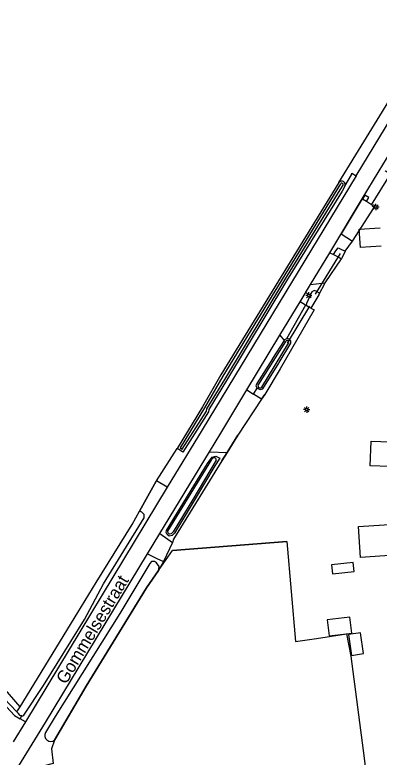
# Model space of a CAD drawing. Extents: x 136000 to 141014, y 402000 to 403500.
# Drawn here: x 140519.7 to 140592.7, y 403073.4 to 403221.9 of the extents above; entities that cross this region are included whole.
import ezdxf

# ---------------------------------------------------------------- set-up
doc = ezdxf.new("R2010")
doc.units = 0
for name, color, linetype in [('gg-afsc-erfafscheiding', 7, 'Continuous'), ('gg-afsc-hekwerk', 7, 'Continuous'), ('gg-anno-openbare ruimte label', 7, 'Continuous'), ('gg-bbg-bijgebouw', 7, 'Continuous'), ('gg-bbg-gedigitaliseerde bijgebouw', 7, 'Continuous'), ('gg-bbg-luifel en loopbrug', 7, 'Continuous'), ('gg-bbg-overig bouwwerk', 7, 'Continuous'), ('gg-knt-verharding', 7, 'Continuous'), ('gg-knt-verharding nz', 7, 'Continuous'), ('gg-kntw-bovenkant insteek waterloop', 7, 'Continuous'), ('gg-kntw-waterlijn', 7, 'Continuous'), ('gg-kwrk-duiker nz buis', 7, 'Continuous'), ('gt-grn-groengrens', 7, 'Continuous'), ('gt-grn-groengrens NZ', 7, 'Continuous'), ('gt-grn-vlakafsluiter', 7, 'Continuous'), ('gt-symb-lichtmast', 7, 'Continuous')]:
    doc.layers.add(name, color=color, linetype=linetype)

# ---------------------------------------------------------------- blocks, each defined once
blk = doc.blocks.new('gt0-LMAST')
at = {"layer": 'gt-symb-lichtmast'}
for p, q in [((-0.18, 0.17), (-0.45, 0.44)), ((0, 0.25), (0, 0.62)), ((0.17, 0.17), (0.44, 0.44)), ((-0.25, 0), (-0.63, 0)), ((-0.18, -0.18), (-0.45, -0.45)), ((0, -0.25), (0, -0.63)), ((0.44, -0.45), (0.17, -0.18)), ((0.25, 0), (0.62, 0))]:
    blk.add_line(p, q, dxfattribs=at)
blk.add_circle((0, 0), 0.25, dxfattribs=at)

msp = doc.modelspace()

# ---------------------------------------------------------------- linework, layer by layer
at = {"layer": 'gg-afsc-erfafscheiding'}
msp.add_line((140549.46, 403112.51), (140548.48, 403110.68), dxfattribs=at)
for points in [[(140562.23, 403134.34), (140561.19, 403132.67), (140551.48, 403116.96), (140551.29, 403116.3)], [(140548.48, 403110.68), (140551.3, 403114.72), (140574.2, 403116.49), (140575.91, 403096.53), (140580.1, 403097.09), (140586.14, 403098.02), (140587.03, 403093.56), (140589.65, 403073.18), (140589.96, 403070.88), (140590.73, 403065.15), (140590.48, 403065.12), (140525.47, 403056.29), (140535.3, 403039.43), (140541.26, 403029.73), (140543.52, 403029.99)], [(140527.65, 403076.77), (140527.06, 403075.06), (140527.35, 403072.14), (140523.49, 403071.12), (140522.04, 403067.66), (140520.02, 403065.58)]]:
    msp.add_lwpolyline(points, dxfattribs=at)
at = {"layer": 'gg-afsc-hekwerk'}
for p, q in [((140569.08, 403144.96), (140569.76, 403145.89)), ((140562.23, 403134.34), (140564.37, 403137.8)), ((140561.19, 403132.67), (140562.23, 403134.34)), ((140544.68, 403122.6), (140548.03, 403128.6)), ((140574.2, 403116.49), (140551.3, 403114.72)), ((140548.48, 403110.68), (140551.3, 403114.72))]:
    msp.add_line(p, q, dxfattribs=at)
for points in [[(140520.76, 403083.41), (140532.32, 403102.29), (140536.02, 403108.3), (140543.19, 403119.92), (140544.68, 403122.6)], [(140574.2, 403116.49), (140575.91, 403096.53), (140580.1, 403097.09)], [(140527.65, 403076.77), (140533.96, 403087.58), (140546.08, 403107.24), (140548.48, 403110.68)]]:
    msp.add_lwpolyline(points, dxfattribs=at)
at = {"layer": 'gg-bbg-bijgebouw'}
msp.add_lwpolyline([(140602.83, 403136.16), (140602.66, 403131.26), (140590.89, 403131.67), (140591.06, 403136.56), (140602.83, 403136.16)], dxfattribs=at)
at = {"layer": 'gg-bbg-gedigitaliseerde bijgebouw'}
msp.add_lwpolyline([(140588.54, 403119.48), (140605, 403120.6), (140605.42, 403114.42), (140588.96, 403113.3), (140588.54, 403119.48)], dxfattribs=at)
at = {"layer": 'gg-bbg-luifel en loopbrug'}
for points in [[(140593.1, 403175.59), (140588.91, 403175.3), (140588.66, 403178.99), (140592.85, 403179.28)], [(140587.2, 403098.17), (140586.83, 403101.35), (140582.26, 403100.83), (140582.63, 403097.65), (140587.2, 403098.17)]]:
    msp.add_lwpolyline(points, dxfattribs=at)
at = {"layer": 'gg-bbg-overig bouwwerk'}
for points in [[(140587.65, 403110.5), (140587.45, 403112.32), (140583.15, 403111.85), (140583.35, 403110.03), (140587.65, 403110.5)], [(140588.94, 403098.26), (140586.56, 403097.92), (140587.16, 403093.74), (140589.54, 403094.09), (140588.94, 403098.26)]]:
    msp.add_lwpolyline(points, dxfattribs=at)
at = {"layer": 'gg-knt-verharding'}
for p, q in [((140588.05, 403189.66), (140607.6, 403221.85)), ((140589.28, 403185.02), (140592.67, 403190.62)), ((140582.76, 403174.26), (140589.28, 403185.02)), ((140589.35, 403184.98), (140589.28, 403185.02)), ((140590.12, 403184.5), (140589.35, 403184.98)), ((140591.15, 403183.87), (140590.12, 403184.5)), ((140578.93, 403167.93), (140582.76, 403174.26)), ((140582.76, 403174.26), (140583.5, 403173.89)), ((140583.5, 403173.89), (140584.43, 403173.42)), ((140584.43, 403173.42), (140585.12, 403173.06)), ((140578.93, 403167.93), (140581.2, 403168.19)), ((140581.2, 403168.19), (140581.88, 403168.26)), ((140576.83, 403164.46), (140578.93, 403167.93)), ((140572.79, 403157.79), (140576.83, 403164.46)), ((140566.16, 403146.83), (140572.79, 403157.79)), ((140566.16, 403146.83), (140567.5, 403145.97)), ((140569.08, 403144.96), (140567.5, 403145.97)), ((140548.77, 403118.11), (140558.66, 403134.45)), ((140558.66, 403134.45), (140562.23, 403134.34)), ((140550.24, 403127.36), (140521.87, 403080.43)), ((140551.29, 403116.3), (140549.46, 403112.51)), ((140521.87, 403080.43), (140520.76, 403081.06))]:
    msp.add_line(p, q, dxfattribs=at)
for points in [[(140592.67, 403190.62), (140594.16, 403193.08), (140610.43, 403219.64)], [(140591.15, 403183.87), (140594.91, 403189.96), (140593.94, 403190.59), (140594.04, 403190.74)], [(140588.05, 403189.66), (140557.19, 403138.86), (140550.24, 403127.36)], [(140589.28, 403185.02), (140585.05, 403178.03), (140587.3, 403176.57)], [(140590.12, 403184.5), (140590.6, 403185.33), (140589.83, 403185.77), (140589.35, 403184.98)], [(140587.3, 403176.57), (140591.66, 403183.3), (140591.32, 403183.56), (140591.4, 403183.71), (140591.15, 403183.87)], [(140569.08, 403144.96), (140564.37, 403137.8), (140562.23, 403134.34)], [(140548.77, 403118.11), (140550.35, 403116.97), (140551.29, 403116.3)], [(140518.35, 403068.15), (140525.87, 403080.29), (140546.29, 403114.02)], [(140546.29, 403114.02), (140548.14, 403113.14), (140549.46, 403112.51)], [(140518.01, 403083.47), (140519.65, 403081.7), (140520.76, 403081.06)]]:
    msp.add_lwpolyline(points, dxfattribs=at)
at = {"layer": 'gg-knt-verharding nz'}
for p, q in [((140546.29, 403114.02), (140548.77, 403118.11)), ((140521.87, 403080.43), (140519.39, 403076.46))]:
    msp.add_line(p, q, dxfattribs=at)
msp.add_lwpolyline([(140558.66, 403134.45), (140560.93, 403138.19), (140566.16, 403146.83)], dxfattribs=at)
at = {"layer": 'gg-kntw-bovenkant insteek waterloop'}
for p, q in [((140585.83, 403174.57), (140585.12, 403173.06)), ((140580.6, 403165.85), (140578.96, 403163.17)), ((140578.6, 403163.39), (140578.02, 403163.73)), ((140578.96, 403163.17), (140578.6, 403163.39))]:
    msp.add_line(p, q, dxfattribs=at)
for points in [[(140584.62, 403188.3), (140560.99, 403149.82), (140557.32, 403143.48), (140552.24, 403135.11)], [(140585.81, 403187.59), (140585.25, 403186.61), (140574.14, 403168.64), (140562.09, 403148.7), (140558.53, 403142.93), (140558.46, 403142.45), (140553.37, 403134.37), (140552.88, 403134.7), (140552.24, 403135.11)], [(140520.76, 403083.41), (140507.4, 403098.75), (140491.59, 403111.53), (140405.73, 403180.77)], [(140520.13, 403082.41), (140501.91, 403101.48), (140486.88, 403113.06), (140453.41, 403139.94), (140415.47, 403169.55), (140403.74, 403178.86)], [(140583.5, 403173.89), (140584.02, 403174.68), (140584.47, 403175.23), (140584.86, 403175.07), (140585.83, 403174.57)], [(140580.17, 403166.51), (140579.74, 403166.71), (140579.19, 403166.43), (140578.12, 403164.1), (140578.02, 403163.73)], [(140580.17, 403166.51), (140580.67, 403166.27), (140580.6, 403165.85)], [(140573.64, 403156.71), (140571.29, 403153.09), (140571.28, 403153.07), (140568.18, 403148.13), (140567.97, 403147.63), (140568.21, 403147.21)], [(140568.21, 403147.21), (140568.87, 403146.92), (140569.39, 403147.07), (140572.59, 403152.2), (140572.64, 403152.29), (140574.96, 403156.15)], [(140559.23, 403133.41), (140559.93, 403133.57), (140560.79, 403133.19), (140559.73, 403131.62), (140555.64, 403124.71), (140551.66, 403118.21), (140551.19, 403117.73), (140550.6, 403117.61), (140550.24, 403117.92), (140549.98, 403118.32), (140550.05, 403118.68), (140558.31, 403132.14), (140559.23, 403133.41)], [(140520.76, 403083.41), (140532.32, 403102.29), (140536.02, 403108.3), (140543.19, 403119.92), (140544.68, 403122.6)], [(140521.11, 403081.66), (140521.3, 403081.67), (140521.51, 403081.8), (140525.45, 403087.69), (140533.67, 403100.93), (140537.46, 403108.05), (140545.61, 403121.25), (140545.62, 403121.89), (140545.14, 403122.41), (140544.68, 403122.6)], [(140548.48, 403110.68), (140548.59, 403111.53), (140548.08, 403112.23), (140547.66, 403112.52), (140547.05, 403112.49), (140546.71, 403112.13), (140540.71, 403102.14), (140527.79, 403081.49), (140525.82, 403078.28)], [(140548.48, 403110.68), (140546.08, 403107.24), (140533.96, 403087.58), (140527.65, 403076.77)], [(140521.11, 403081.66), (140520.91, 403081.65), (140520.8, 403081.72), (140520.38, 403082.15), (140520.13, 403082.41)]]:
    msp.add_lwpolyline(points, dxfattribs=at)
for centre, radius, start, end in [((140585.19, 403187.9), 0.695, 333.5959, 144.9447), ((140574.26, 403156.34), 0.721, 102.2162, 149.0451), ((140574.26, 403156.34), 0.723, 345.4285, 102.201), ((140526.92, 403077.75), 1.22, 154.1233, 306.6053)]:
    msp.add_arc(centre, radius, start, end, dxfattribs=at)
at = {"layer": 'gg-kntw-waterlijn'}
for p, q in [((140573.94, 403156.51), (140568.5, 403147.96)), ((140569.16, 403147.38), (140574.54, 403156.15))]:
    msp.add_line(p, q, dxfattribs=at)
for points in [[(140584.96, 403188.05), (140561.36, 403149.61), (140557.68, 403143.27), (140552.81, 403135.24), (140553.1, 403135.05), (140553.24, 403134.95), (140558.06, 403142.6), (140558.13, 403143.08), (140561.73, 403148.91), (140573.78, 403168.86), (140584.89, 403186.82), (140585.43, 403187.76)], [(140560.04, 403132.8), (140555.35, 403124.89), (140551.4, 403118.42), (140551.02, 403118.04), (140550.69, 403117.97), (140550.5, 403118.14), (140550.34, 403118.39), (140550.37, 403118.55), (140559.19, 403132.94)]]:
    msp.add_lwpolyline(points, dxfattribs=at)
for centre, radius, start, end in [((140585.2, 403187.91), 0.275, 328.0046, 148.1392), ((140574.24, 403156.34), 0.348, 327.0891, 150.9268), ((140568.83, 403147.67), 0.439, 138.1226, 318.7078), ((140559.61, 403132.85), 0.43, 353.8036, 167.842)]:
    msp.add_arc(centre, radius, start, end, dxfattribs=at)
at = {"layer": 'gg-kwrk-duiker nz buis'}
for p, q in [((140584.84, 403174.09), (140579.84, 403165.97)), ((140578.7, 403163.56), (140574.28, 403156.18))]:
    msp.add_line(p, q, dxfattribs=at)
at = {"layer": 'gt-grn-groengrens'}
for p, q in [((140584.62, 403188.3), (140605.15, 403221.79)), ((140585.83, 403174.57), (140587.3, 403176.57)), ((140580.6, 403165.85), (140581.88, 403168.26)), ((140577.94, 403163.78), (140574.1, 403157.04)), ((140577.94, 403163.78), (140576.83, 403164.46)), ((140578.02, 403163.73), (140577.94, 403163.78)), ((140572.79, 403157.79), (140573.64, 403156.71)), ((140567.5, 403145.97), (140568.21, 403147.21)), ((140548.07, 403128.67), (140552.24, 403135.11)), ((140550.24, 403127.36), (140548.07, 403128.67))]:
    msp.add_line(p, q, dxfattribs=at)
for points in [[(140585.81, 403187.59), (140587.11, 403189.85), (140587.18, 403190.18), (140588.05, 403189.66)], [(140578.96, 403163.17), (140579.63, 403162.83), (140572.84, 403151.02), (140569.76, 403145.89), (140569.08, 403144.96)], [(140548.07, 403128.67), (140548.03, 403128.6), (140544.68, 403122.6)]]:
    msp.add_lwpolyline(points, dxfattribs=at)
at = {"layer": 'gt-grn-groengrens NZ'}
msp.add_line((140520.76, 403081.06), (140521.11, 403081.66), dxfattribs=at)
at = {"layer": 'gt-grn-vlakafsluiter'}
for p, q in [((140581.88, 403168.26), (140585.12, 403173.06)), ((140520.13, 403082.41), (140520.76, 403083.41))]:
    msp.add_line(p, q, dxfattribs=at)

# ---------------------------------------------------------------- block references
at = {"layer": 'gt-symb-lichtmast'}
for p in [(140592.02, 403183.44), (140578.6, 403165.73), (140578.16, 403142.9)]:
    msp.add_blockref('gt0-LMAST', p, dxfattribs=at)

# ---------------------------------------------------------------- texts
at = {"layer": 'gg-anno-openbare ruimte label'}
msp.add_text('Gommelsestraat', height=2.5, rotation=58.9, dxfattribs=at).set_placement((140529.95, 403087.79))

doc.saveas('drawing.dxf')
